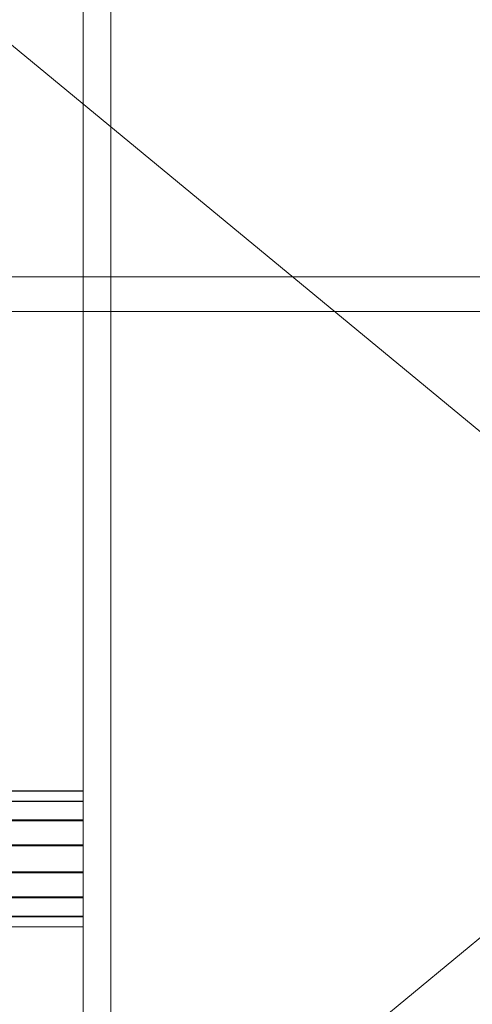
# Model space of a CAD drawing. Header units: millimetres. Extents: x -2233 to 65662, y -50530 to 6847.
# Tile 305 of 656: x 1487 to 1552, y -33280 to -33138. Entities that reach past the tile are written whole.
import ezdxf

# ---------------------------------------------------------------- set-up
doc = ezdxf.new("R2010")
doc.units = ezdxf.units.MM
for name, color, linetype, lineweight in [('frontal_C02', 7, 'Continuous', 0), ('frontal_C03', 7, 'Continuous', 0), ('frontal_secador', 7, 'Continuous', 0)]:
    doc.layers.add(name, color=color, linetype=linetype, lineweight=lineweight)

msp = doc.modelspace()

# ---------------------------------------------------------------- linework, layer by layer
at = {"layer": 'frontal_C02'}
for p, q in [((2130, -33174.613), (-2130, -33174.613)), ((2130, -33179.613), (-2130, -33179.613))]:
    msp.add_line(p, q, dxfattribs=at)
at = {"layer": 'frontal_C03'}
for p, q in [((1496, -35048.843), (1496, -32401.175)), ((1500, -32401.175), (1500, -35048.843)), ((1500, -35052.771), (1500, -32405.103)), ((1500, -32888.298), (1500, -35535.966)), ((1496, -32892.227), (1496, -35539.895)), ((1500, -35539.895), (1500, -32892.227)), ((1496, -33248.815), (-1496, -33248.815)), ((1496, -33248.842), (-1496, -33248.842)), ((1496, -33250.284), (1496, -33248.815)), ((1496, -33248.815), (1496, -33248.842)), ((1496, -33248.842), (1496, -33250.36)), ((1496, -33250.284), (-1496, -33250.284)), ((1496, -33250.36), (-1496, -33250.36)), ((1496, -33253.024), (1496, -33250.284)), ((1496, -33250.36), (1496, -33253.138)), ((1496, -33253.024), (-1496, -33253.024)), ((1496, -33253.138), (-1496, -33253.138)), ((1496, -33256.618), (1496, -33253.024)), ((1496, -33253.138), (1496, -33256.753)), ((1496, -33256.618), (-1496, -33256.618)), ((-1496, -33256.753), (1496, -33256.753)), ((1496, -33260.52), (1496, -33256.618)), ((1496, -33256.753), (1496, -33260.655)), ((1496, -33260.52), (-1496, -33260.52)), ((1496, -33260.655), (-1496, -33260.655)), ((1496, -33264.135), (1496, -33260.52)), ((1496, -33260.655), (1496, -33264.249)), ((1496, -33264.135), (-1496, -33264.135)), ((1496, -33264.249), (-1496, -33264.249)), ((1496, -33266.913), (1496, -33264.135)), ((1496, -33264.249), (1496, -33266.989)), ((1496, -33266.913), (-1496, -33266.913)), ((1496, -33266.989), (-1496, -33266.989)), ((1496, -33268.431), (1496, -33266.913)), ((1496, -33266.989), (1496, -33268.457)), ((1496, -33268.431), (-1496, -33268.431)), ((1496, -33268.457), (-1496, -33268.457)), ((1496, -33268.457), (1496, -33268.431))]:
    msp.add_line(p, q, dxfattribs=at)
at = {"layer": 'frontal_secador'}
for p, q in [((1715, -33330.5), (1480, -33136.5)), ((1715, -33136.5), (1480, -33330.5))]:
    msp.add_line(p, q, dxfattribs=at)

doc.saveas('drawing.dxf')
